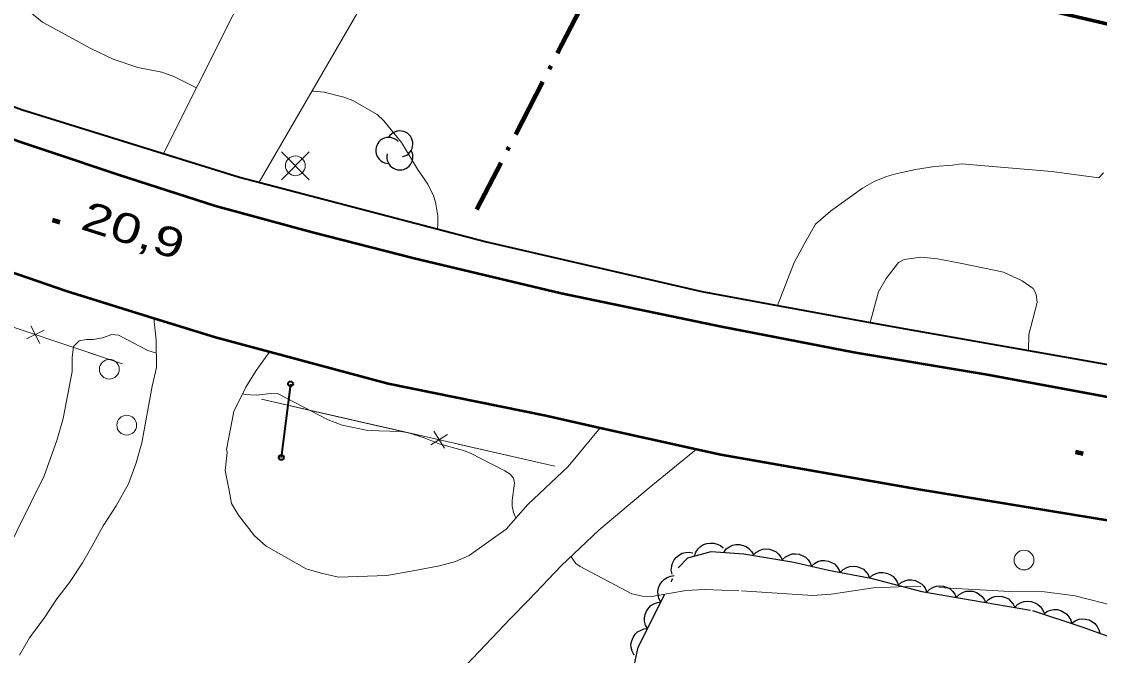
# Model space of a CAD drawing. Extents: x 355726 to 357533, y 5103782 to 5105258.
# Drawn here: x 356637.9 to 356692.4, y 5104515.7 to 5104547.8 of the extents above; entities that cross this region are included whole.
import ezdxf

# ---------------------------------------------------------------- set-up
doc = ezdxf.new("R2010")
doc.units = 0
doc.header["$LTSCALE"] = 0.6
doc.linetypes.add('DOT_DASHED', pattern=[7.7, 5, -1.2, 0.3, -1.2])
doc.linetypes.add('LONG_DASHED', pattern=[7.5, 6, -1.5])
for name, color, linetype, lineweight in [('19', 7, 'Continuous', 13), ('2', 7, 'LONG_DASHED', 13), ('21', 7, 'LONG_DASHED', 35), ('22', 7, 'Continuous', 13), ('3', 7, 'Continuous', 140), ('31', 7, 'Continuous', 35), ('36', 7, 'Continuous', 13), ('37', 7, 'Continuous', 13), ('41', 7, 'DOT_DASHED', 90), ('44', 7, 'Continuous', 25)]:
    doc.layers.add(name, color=color, linetype=linetype, lineweight=lineweight)

msp = doc.modelspace()

# ---------------------------------------------------------------- linework, layer by layer
at = {"layer": '19'}
for points in [[(356645.11, 5104541.11), (356653.86, 5104558.55), (356659.27, 5104555.75), (356649.94, 5104539.66)], [(356676.16, 5104533.42), (356676.57, 5104534.46), (356677, 5104535.59), (356677.29, 5104536.11), (356677.62, 5104536.71), (356678.08, 5104537.54), (356678.84, 5104538.19), (356680.46, 5104539.35), (356681.05, 5104539.7), (356681.67, 5104539.94), (356682.14, 5104540.08), (356683.14, 5104540.3), (356684.11, 5104540.45), (356685.03, 5104540.52), (356685.45, 5104540.58), (356690.04, 5104540.2), (356692.41, 5104539.88), (356692.65, 5104540.13)], [(356688.85, 5104531.14), (356688.88, 5104531.94), (356689.29, 5104533.57), (356689.24, 5104533.99), (356689.09, 5104534.27), (356688.54, 5104534.67), (356687.6, 5104535.1), (356686.72, 5104535.29), (356685.32, 5104535.58), (356684.26, 5104535.78), (356683.42, 5104535.86), (356682.57, 5104535.74), (356682.29, 5104535.6), (356681.65, 5104534.79), (356681.27, 5104534.11), (356680.85, 5104532.55)], [(356644.62, 5104532.78), (356644.74, 5104531.66), (356644.76, 5104530.28), (356644.53, 5104529.34), (356644.01, 5104526.47), (356643.73, 5104525.45), (356643.34, 5104524.39), (356642.72, 5104523.27), (356642.06, 5104522.26), (356641.48, 5104521.22), (356641.02, 5104520.39), (356640.36, 5104519.39), (356639.72, 5104518.57), (356639.1, 5104517.64), (356638.33, 5104516.6), (356637.83, 5104515.71)], [(356650.48, 5104531.08), (356649.8, 5104530.13), (356649.27, 5104529.28), (356648.66, 5104528.05), (356648.3, 5104526.12), (356648.33, 5104525.98)], [(356648.33, 5104525.98), (356648.22, 5104525.06), (356648.43, 5104524.05), (356648.55, 5104523.39), (356648.91, 5104522.8), (356649.71, 5104521.76), (356650.3, 5104521.23), (356651.2, 5104520.73), (356652.32, 5104520.09), (356653.08, 5104519.86), (356653.96, 5104519.66), (356656.41, 5104519.75), (356657.74, 5104519.99), (356659.06, 5104520.23), (356659.88, 5104520.45), (356660.56, 5104520.76), (356662.44, 5104522.1), (356663.53, 5104523.35), (356665.58, 5104525.27), (356667.19, 5104527.23)], [(356660.08, 5104514.86), (356661.73, 5104516.59), (356662.65, 5104517.55), (356663.57, 5104518.5), (356665.23, 5104520.25), (356667.12, 5104522.05), (356669.67, 5104524.18), (356672.07, 5104526.15)]]:
    msp.add_lwpolyline(points, dxfattribs=at)
at = {"layer": '2', "linetype": 'Continuous'}
for points in [[(356646.78, 5104544.44), (356645.63, 5104545.01), (356645.02, 5104545.22), (356643.81, 5104545.47), (356642.57, 5104545.88), (356641.44, 5104546.43), (356638.99, 5104547.76), (356638.35, 5104548.28)], [(356658.96, 5104537.28), (356658.99, 5104537.57), (356658.99, 5104537.93), (356658.86, 5104538.65), (356658.76, 5104538.96), (356658.47, 5104539.55), (356657.95, 5104540.32), (356657.14, 5104541.67), (356656.26, 5104542.76), (356655.91, 5104543.08), (356654.68, 5104543.79), (356654.23, 5104543.97), (356653.24, 5104544.22), (356652.7, 5104544.26), (356652.6, 5104544.26)], [(356644.75, 5104531.01), (356644.32, 5104531.13), (356642.84, 5104531.92), (356642.49, 5104531.94), (356642.03, 5104531.78), (356641.56, 5104531.69), (356641.19, 5104531.7), (356640.84, 5104531.62), (356640.56, 5104531.34), (356640.49, 5104530.78), (356640.49, 5104530.07), (356640.04, 5104527.69), (356639.72, 5104526.59), (356639.08, 5104524.79), (356637.01, 5104520.62)], [(356662.93, 5104522.67), (356662.81, 5104522.93), (356662.75, 5104523.25), (356662.74, 5104523.54), (356662.86, 5104524.42), (356662.81, 5104524.68), (356662.64, 5104524.88), (356662.38, 5104525.04), (356660.64, 5104525.94), (356660.28, 5104526.08), (356659.05, 5104526.41), (356658.3, 5104526.72), (356657.51, 5104526.97), (356657.11, 5104527.03), (356655.44, 5104527.09), (356654.14, 5104527.36), (356653.43, 5104527.63), (356650.91, 5104528.95), (356650.54, 5104528.96), (356649.81, 5104528.87), (356649.2, 5104528.91), (356649.11, 5104528.96)]]:
    msp.add_lwpolyline(points, dxfattribs=at)
at = {"layer": '2'}
msp.add_lwpolyline([(356693.32, 5104518.18), (356691.22, 5104518.72), (356689.66, 5104518.92), (356687.91, 5104518.94), (356683.13, 5104519.2), (356681.02, 5104519.12), (356678.87, 5104518.8), (356677.94, 5104518.74), (356674.2, 5104518.98), (356672.49, 5104519.04), (356671.53, 5104518.99), (356669.8, 5104518.68), (356669.33, 5104518.7), (356668.79, 5104518.82), (356666.18, 5104520.21), (356665.97, 5104520.36), (356665.72, 5104520.7), (356665.72, 5104520.71)], dxfattribs=at)
at = {"layer": '21', "linetype": 'Continuous', "lineweight": 53}
for points in [[(356693.14, 5104528.73), (356686.68, 5104529.92), (356680.03, 5104531.03), (356673.33, 5104532.33), (356665.22, 5104534.03), (356657.79, 5104535.79), (356652.65, 5104537.11), (356647.74, 5104538.45), (356642.86, 5104540.01), (356635.96, 5104542.32), (356627.51, 5104545.55), (356619.53, 5104548.72), (356610.91, 5104552.22), (356603.07, 5104555.38), (356593.89, 5104559.3), (356586.78, 5104562.33), (356578.28, 5104565.76), (356566.31, 5104570.9), (356552.24, 5104576.88), (356535.87, 5104583.82), (356518.47, 5104591.44)], [(356523.7, 5104582.01), (356532.74, 5104578.12), (356543.84, 5104573.55), (356554.84, 5104568.88), (356564.31, 5104564.76), (356575.06, 5104560.38), (356580.66, 5104557.99), (356585.71, 5104555.84), (356585.91, 5104555.76), (356595.32, 5104551.71), (356605.09, 5104547.74), (356615.3, 5104543.55), (356624.81, 5104539.71), (356632.34, 5104536.86), (356640.18, 5104534.16), (356644.62, 5104532.78), (356647.74, 5104531.82), (356656.47, 5104529.46), (356664.44, 5104527.84), (356667.19, 5104527.23), (356672.07, 5104526.15), (356673.3, 5104525.88), (356683.29, 5104524.12), (356693.15, 5104522.5)]]:
    msp.add_lwpolyline(points, dxfattribs=at)
at = {"layer": '22', "lineweight": 35}
msp.add_lwpolyline([(356517.76, 5104593.42), (356532.75, 5104586.84), (356557.23, 5104576.44), (356579.99, 5104566.91), (356584.74, 5104564.9), (356602.02, 5104557.59), (356616.07, 5104551.83), (356627.55, 5104547.21), (356637.92, 5104543.34), (356648.95, 5104539.92), (356661.44, 5104536.63), (356672.33, 5104534.13), (356676.16, 5104533.42), (356680.85, 5104532.55), (356682.64, 5104532.23), (356688.85, 5104531.14), (356694.02, 5104530.23)], dxfattribs=at)
at = {"layer": '3'}
for p, q in [((356639.49, 5104537.75), (356639.87, 5104537.63)), ((356691.23, 5104526), (356691.62, 5104525.93))]:
    msp.add_line(p, q, dxfattribs=at)
at = {"layer": '31', "lineweight": 70}
msp.add_lwpolyline([(356686.49, 5104559.8), (356696.64, 5104557.41), (356694.25, 5104547.34), (356684.11, 5104549.74), (356686.49, 5104559.8)], close=True, dxfattribs=at)
at = {"layer": '36'}
for p, q in [((356652.48, 5104539.78), (356651.07, 5104541.19)), ((356651.07, 5104539.78), (356652.48, 5104541.19))]:
    msp.add_line(p, q, dxfattribs=at)
at = {"layer": '36', "lineweight": 35}
msp.add_line((356651.53, 5104529.44), (356651.06, 5104525.72), dxfattribs=at)
at = {"layer": '36'}
for centre in [(356651.777, 5104540.487), (356642.369, 5104530.19), (356643.25, 5104527.357), (356688.629, 5104520.53)]:
    msp.add_circle(centre, 0.5, dxfattribs=at)
at = {"layer": '36', "lineweight": 35}
for centre in [(356651.535, 5104529.447), (356651.067, 5104525.726)]:
    msp.add_circle(centre, 0.125, dxfattribs=at)
at = {"layer": '37'}
for p, q in [((356638.85, 5104531.49), (356638.4, 5104532.39)), ((356638.18, 5104531.72), (356639.07, 5104532.16)), ((356639.57, 5104531.62), (356643.03, 5104530.46)), ((356664.9, 5104525.29), (356650.06, 5104528.67)), ((356653.2, 5104527.95), (356650.06, 5104528.67)), ((356658.07, 5104526.84), (356653.2, 5104527.95)), ((356659.47, 5104526.89), (356658.63, 5104526.36)), ((356658.78, 5104527.05), (356659.32, 5104526.2)), ((356664.9, 5104525.29), (356660.02, 5104526.4))]:
    msp.add_line(p, q, dxfattribs=at)
msp.add_lwpolyline([(356621.69, 5104538.03), (356632.56, 5104533.98), (356643.03, 5104530.46)], dxfattribs=at)
at = {"layer": '41'}
msp.add_line((356666.4, 5104548.85), (356660.94, 5104538.27), dxfattribs=at)
at = {"layer": '44'}
for points in [[(356671.97, 5104520.74), (356672.04, 5104520.93), (356672.15, 5104521.1), (356672.27, 5104521.22), (356672.42, 5104521.31), (356672.59, 5104521.37), (356672.78, 5104521.39), (356672.95, 5104521.39), (356673.11, 5104521.34), (356673.28, 5104521.26), (356673.42, 5104521.14)], [(356673.44, 5104520.92), (356673.57, 5104521.09), (356673.73, 5104521.2), (356673.88, 5104521.28), (356674.05, 5104521.31), (356674.24, 5104521.32), (356674.42, 5104521.27), (356674.58, 5104521.21), (356674.72, 5104521.11), (356674.84, 5104520.97), (356674.93, 5104520.82)], [(356670.84, 5104519.81), (356670.79, 5104520.02), (356670.81, 5104520.22), (356670.85, 5104520.38), (356670.93, 5104520.54), (356671.05, 5104520.68), (356671.2, 5104520.79), (356671.34, 5104520.88), (356671.51, 5104520.91), (356671.7, 5104520.93), (356671.88, 5104520.9)], [(356674.93, 5104520.77), (356675.07, 5104520.92), (356675.25, 5104521.02), (356675.4, 5104521.08), (356675.58, 5104521.1), (356675.76, 5104521.08), (356675.94, 5104521.02), (356676.09, 5104520.95), (356676.22, 5104520.83), (356676.33, 5104520.68), (356676.41, 5104520.52)], [(356676.41, 5104520.55), (356676.57, 5104520.69), (356676.75, 5104520.78), (356676.9, 5104520.84), (356677.08, 5104520.84), (356677.26, 5104520.82), (356677.44, 5104520.74), (356677.58, 5104520.67), (356677.71, 5104520.54), (356677.81, 5104520.39), (356677.88, 5104520.22)], [(356677.88, 5104520.22), (356678.03, 5104520.36), (356678.21, 5104520.45), (356678.37, 5104520.5), (356678.54, 5104520.51), (356678.73, 5104520.48), (356678.9, 5104520.41), (356679.05, 5104520.33), (356679.17, 5104520.2), (356679.27, 5104520.05), (356679.34, 5104519.88)], [(356679.34, 5104519.9), (356679.49, 5104520.05), (356679.67, 5104520.15), (356679.82, 5104520.21), (356680, 5104520.22), (356680.18, 5104520.2), (356680.36, 5104520.13), (356680.51, 5104520.06), (356680.63, 5104519.94), (356680.74, 5104519.79), (356680.82, 5104519.62)], [(356670.26, 5104518.4), (356670.16, 5104518.58), (356670.12, 5104518.78), (356670.11, 5104518.95), (356670.14, 5104519.12), (356670.21, 5104519.29), (356670.33, 5104519.44), (356670.44, 5104519.56), (356670.59, 5104519.65), (356670.76, 5104519.72), (356670.94, 5104519.74)], [(356680.82, 5104519.63), (356680.97, 5104519.76), (356681.16, 5104519.85), (356681.32, 5104519.9), (356681.49, 5104519.9), (356681.67, 5104519.87), (356681.85, 5104519.79), (356681.99, 5104519.71), (356682.11, 5104519.58), (356682.21, 5104519.42), (356682.27, 5104519.25)], [(356682.27, 5104519.25), (356682.42, 5104519.39), (356682.61, 5104519.47), (356682.77, 5104519.52), (356682.94, 5104519.52), (356683.13, 5104519.49), (356683.3, 5104519.41), (356683.44, 5104519.33), (356683.56, 5104519.2), (356683.66, 5104519.04), (356683.72, 5104518.88)], [(356683.72, 5104518.9), (356683.87, 5104519.05), (356684.05, 5104519.15), (356684.2, 5104519.21), (356684.38, 5104519.22), (356684.56, 5104519.21), (356684.74, 5104519.14), (356684.89, 5104519.07), (356685.02, 5104518.95), (356685.13, 5104518.8), (356685.2, 5104518.64)], [(356685.2, 5104518.64), (356685.35, 5104518.79), (356685.53, 5104518.89), (356685.68, 5104518.95), (356685.85, 5104518.96), (356686.04, 5104518.95), (356686.22, 5104518.88), (356686.37, 5104518.81), (356686.49, 5104518.69), (356686.61, 5104518.55), (356686.68, 5104518.38)], [(356686.68, 5104518.38), (356686.83, 5104518.53), (356687, 5104518.63), (356687.16, 5104518.69), (356687.33, 5104518.71), (356687.52, 5104518.69), (356687.7, 5104518.63), (356687.84, 5104518.56), (356687.97, 5104518.44), (356688.08, 5104518.29), (356688.16, 5104518.13)], [(356669.59, 5104517.06), (356669.49, 5104517.24), (356669.44, 5104517.44), (356669.43, 5104517.61), (356669.47, 5104517.78), (356669.53, 5104517.95), (356669.65, 5104518.11), (356669.76, 5104518.23), (356669.91, 5104518.31), (356670.09, 5104518.38), (356670.26, 5104518.4)], [(356688.16, 5104518.13), (356688.3, 5104518.28), (356688.48, 5104518.38), (356688.63, 5104518.44), (356688.81, 5104518.45), (356688.99, 5104518.44), (356689.17, 5104518.37), (356689.32, 5104518.3), (356689.45, 5104518.18), (356689.56, 5104518.03), (356689.64, 5104517.87)], [(356689.62, 5104517.79), (356689.78, 5104517.92), (356689.97, 5104517.99), (356690.13, 5104518.03), (356690.31, 5104518.02), (356690.49, 5104517.97), (356690.66, 5104517.88), (356690.79, 5104517.79), (356690.9, 5104517.66), (356690.99, 5104517.49), (356691.04, 5104517.32)], [(356691.05, 5104517.34), (356691.22, 5104517.46), (356691.41, 5104517.53), (356691.57, 5104517.56), (356691.74, 5104517.54), (356691.92, 5104517.5), (356692.09, 5104517.4), (356692.22, 5104517.31), (356692.33, 5104517.16), (356692.41, 5104517), (356692.46, 5104516.83)], [(356668.91, 5104515.72), (356668.81, 5104515.91), (356668.76, 5104516.1), (356668.75, 5104516.27), (356668.79, 5104516.44), (356668.86, 5104516.61), (356668.97, 5104516.77), (356669.08, 5104516.89), (356669.23, 5104516.97), (356669.41, 5104517.04), (356669.59, 5104517.06)]]:
    msp.add_lwpolyline(points, dxfattribs=at)
at = {"layer": '44', "linetype": 'DOT_DASHED'}
msp.add_lwpolyline([(356668.51, 5104513.31), (356669.11, 5104516.12), (356671.14, 5104520.13), (356671.63, 5104520.64), (356672.81, 5104520.97), (356674.46, 5104520.85), (356676.99, 5104520.42), (356678.74, 5104520.02), (356680.88, 5104519.61), (356683.47, 5104518.94), (356686, 5104518.5), (356689.06, 5104517.97), (356691.56, 5104517.15), (356694.52, 5104516.08)], dxfattribs=at)
at = {"layer": '44'}
for centre, start, end in [((356657.065, 5104541.594), 282.2692, 149.7263), ((356656.499, 5104541.265), 44.1154, 269.804), ((356657.065, 5104540.936), 166.9369, 29.6212)]:
    msp.add_arc(centre, 0.658, start, end, dxfattribs=at)

# ---------------------------------------------------------------- texts
at = {"layer": '3', "width": 1.35}
msp.add_text('20,9   ', height=1.5, rotation=342.405, dxfattribs=at).set_placement((356640.85, 5104537.3))

doc.saveas('drawing.dxf')
